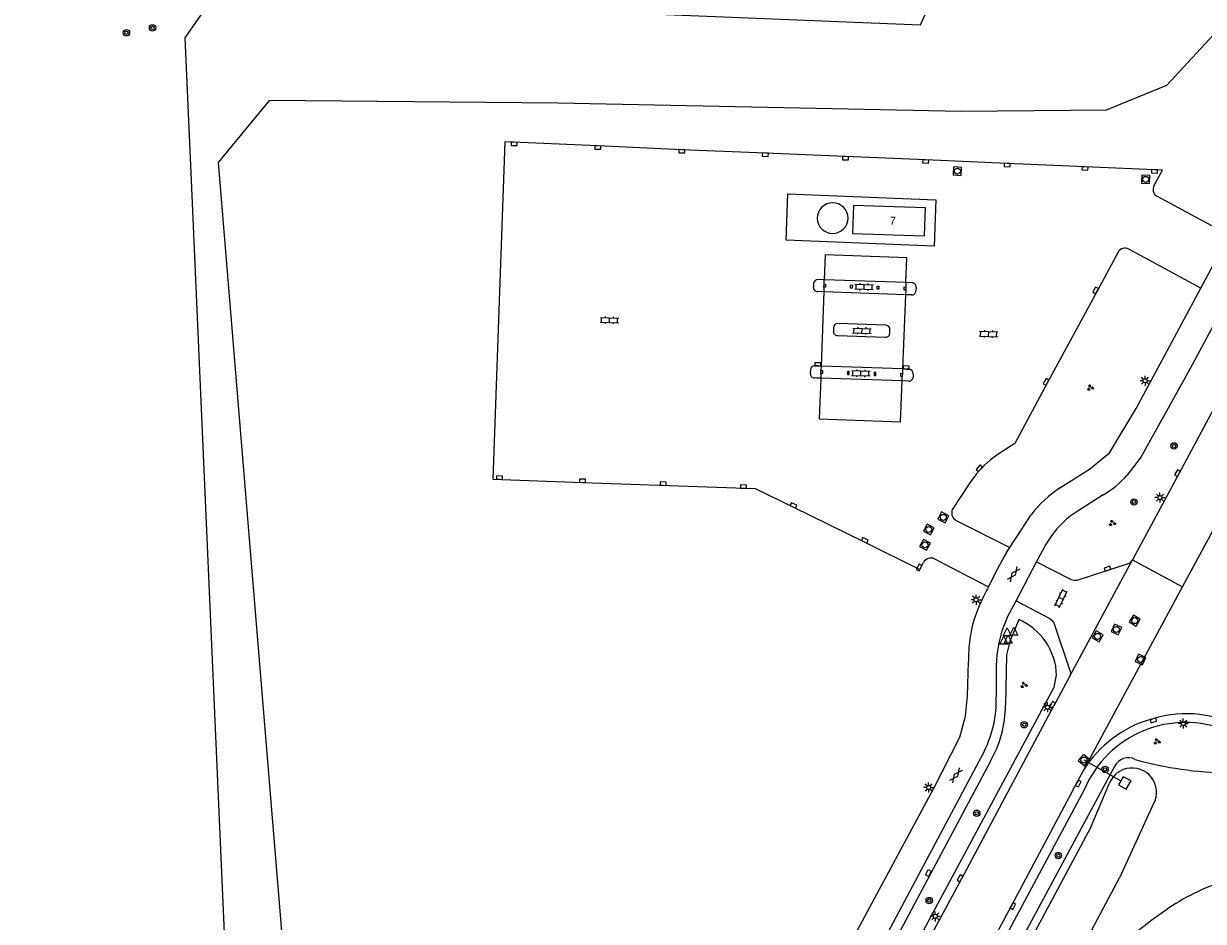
# Model space of a CAD drawing. Extents: x 136000 to 138005, y 398500 to 400500.
# Drawn here: x 136422.8 to 136570.3, y 399275.8 to 399387.9 of the extents above; entities that cross this region are included whole.
import ezdxf

# ---------------------------------------------------------------- set-up
doc = ezdxf.new("R2010")
doc.units = 0
for name, color, linetype in [('gg-afsc-hekwerk', 7, 'Continuous'), ('gg-anno-huisnummerreeks BGT', 7, 'Continuous'), ('gg-bbg-bijgebouw', 7, 'Continuous'), ('gg-bbg-luifel en loopbrug', 7, 'Continuous'), ('gg-bbg-opslagtank', 7, 'Continuous'), ('gg-bbg-pilaar overkapping', 7, 'Continuous'), ('gg-knt-verharding', 7, 'Continuous'), ('gg-kntw-bovenkant insteek waterloop', 7, 'Continuous'), ('gg-kwrk-duiker nz buis', 7, 'Continuous'), ('gg-kwrk-uitstroombak niveau min 01', 7, 'Continuous'), ('gt-grn-groengrens', 7, 'Continuous'), ('gt-grn-weggrens', 7, 'Continuous'), ('gt-symb-boom', 7, 'Continuous'), ('gt-symb-gesloten verharding', 7, 'Continuous'), ('gt-symb-groenvak', 7, 'Continuous'), ('gt-symb-klinker verharding', 7, 'Continuous'), ('gt-symb-kolk', 7, 'Continuous'), ('gt-symb-kolk center center', 7, 'Continuous'), ('gt-symb-lichtmast', 7, 'Continuous'), ('gt-symb-rioolschacht', 7, 'Continuous'), ('gt-symb-waterafsluiter', 7, 'Continuous')]:
    doc.layers.add(name, color=color, linetype=linetype)

# ---------------------------------------------------------------- blocks, each defined once
blk = doc.blocks.new('gt0-BOOM')
at = {"layer": 'gt-symb-boom'}
for radius in [0.4, 0.2]:
    blk.add_circle((0, 0), radius, dxfattribs=at)
blk = doc.blocks.new('gt0-LMAST')
at = {"layer": 'gt-symb-lichtmast'}
for p, q in [((-0.18, 0.17), (-0.45, 0.44)), ((-0.01, 0.25), (-0.01, 0.62)), ((0.17, 0.17), (0.44, 0.44)), ((-0.26, 0), (-0.63, 0)), ((-0.18, -0.18), (-0.45, -0.45)), ((-0.01, -0.25), (-0.01, -0.63)), ((0.44, -0.45), (0.17, -0.18)), ((0.24, 0), (0.62, 0))]:
    blk.add_line(p, q, dxfattribs=at)
blk.add_circle((-0.01, 0), 0.25, dxfattribs=at)
blk = doc.blocks.new('gt0-RS')
at = {"layer": 'gt-symb-rioolschacht'}
blk.add_lwpolyline([(-0.5, -0.5), (0.5, -0.5), (0.5, 0.5), (-0.5, 0.5)], close=True, dxfattribs=at)
blk.add_circle((0, 0), 0.375, dxfattribs=at)
blk = doc.blocks.new('gt0-KOLK')
at = {"layer": 'gt-symb-kolk'}
blk.add_lwpolyline([(0, 0), (0.37, 0), (0.37, 0.4), (-0.38, 0.4), (-0.38, 0), (0, 0)], dxfattribs=at)
blk = doc.blocks.new('gt0-GRVAK')
at = {"layer": 'gt-symb-groenvak'}
for p, q in [((-0.11, 0.19), (-0.23, 0.24)), ((-0.18, 0.15), (0.09, 0.15)), ((-0.09, 0.21), (-0.16, 0.32)), ((-0.05, 0.21), (-0.05, 0.39)), ((0, 0.21), (0.06, 0.32)), ((0.01, 0.19), (0.13, 0.24)), ((0.26, -0.05), (0.2, 0.06)), ((0.3, -0.05), (0.3, 0.13)), ((0.35, -0.05), (0.41, 0.06)), ((-0.24, -0.23), (-0.36, -0.18)), ((-0.32, -0.26), (-0.05, -0.26)), ((-0.23, -0.21), (-0.29, -0.1)), ((-0.18, -0.2), (-0.18, -0.02)), ((-0.14, -0.21), (-0.07, -0.1)), ((-0.12, -0.23), (0, -0.18)), ((0.24, -0.07), (0.12, -0.02)), ((0.17, -0.11), (0.44, -0.11)), ((0.37, -0.07), (0.49, -0.02))]:
    blk.add_line(p, q, dxfattribs=at)
blk = doc.blocks.new('gt0-KL1')
at = {"layer": 'gt-symb-klinker verharding'}
for p, q in [((-1.15, 0.3), (1.15, 0.3)), ((-1, -0.3), (-1, 0.3)), ((-0.5, 0.3), (-0.5, 0.45)), ((0, -0.3), (0, 0.3)), ((0.5, 0.3), (0.5, 0.45)), ((1, -0.3), (1, 0.3)), ((-1.15, -0.3), (1.15, -0.3)), ((-0.5, -0.45), (-0.5, -0.3)), ((0.5, -0.45), (0.5, -0.3))]:
    blk.add_line(p, q, dxfattribs=at)
blk = doc.blocks.new('gt0-GESVH1')
at = {"layer": 'gt-symb-gesloten verharding'}
for p, q in [((-0.99, -0.26), (0.01, 0.24)), ((0.01, -0.26), (-0.99, 0.24)), ((0.01, 0.24), (1.01, -0.26)), ((1.01, 0.24), (0.01, -0.26))]:
    blk.add_line(p, q, dxfattribs=at)
blk = doc.blocks.new('gt0-WAFSL')
at = {"layer": 'gt-symb-waterafsluiter'}
for p, q in [((-0.5, -0.33), (0, 0.67)), ((0, 0.67), (0.5, -0.33)), ((0.5, -0.33), (-0.5, -0.33))]:
    blk.add_line(p, q, dxfattribs=at)
blk = doc.blocks.new('gt0-KOLKCC')
at = {"layer": 'gt-symb-kolk center center'}
blk.add_lwpolyline([(-0.38, 0.2), (0.37, 0.2), (0.37, -0.2), (-0.38, -0.2)], close=True, dxfattribs=at)

msp = doc.modelspace()

# ---------------------------------------------------------------- linework, layer by layer
at = {"layer": 'gg-afsc-hekwerk'}
msp.add_lwpolyline([(136518.13, 399360.83), (136518.34, 399366.63), (136536.82, 399365.89), (136536.61, 399360.09), (136518.13, 399360.83)], dxfattribs=at)
for centre, radius, start, end in [((136581.15, 399254.76), 27.3, 108.681, 126.0358), ((136602.37, 399224.26), 64.45, 125.3384, 137.5854)]:
    msp.add_arc(centre, radius, start, end, dxfattribs=at)
at = {"layer": 'gg-bbg-bijgebouw'}
msp.add_lwpolyline([(136535.4, 399361.38), (136535.53, 399364.87), (136526.54, 399365.19), (136526.42, 399361.7), (136535.4, 399361.38)], dxfattribs=at)
at = {"layer": 'gg-bbg-luifel en loopbrug'}
for p, q in [((136522.86, 399355.37), (136522.87, 399355.91)), ((136522.84, 399354.97), (136522.82, 399354.41)), ((136522.84, 399354.97), (136522.86, 399355.37)), ((136533.06, 399354.59), (136533.03, 399354.03)), ((136533.07, 399354.99), (136533.06, 399354.59)), ((136533.09, 399355.54), (136533.07, 399354.99)), ((136522.82, 399354.41), (136522.49, 399345.12)), ((136533.03, 399354.03), (136532.67, 399344.76)), ((136522.46, 399344.18), (136522.44, 399343.61)), ((136522.46, 399344.18), (136522.47, 399344.58)), ((136522.49, 399345.12), (136522.47, 399344.58)), ((136532.65, 399344.21), (136532.63, 399343.81)), ((136532.67, 399344.76), (136532.65, 399344.21)), ((136532.61, 399343.26), (136532.63, 399343.81))]:
    msp.add_line(p, q, dxfattribs=at)
for points in [[(136533.09, 399355.54), (136533.22, 399358.66), (136522.99, 399359.03), (136522.87, 399355.91)], [(136522.44, 399343.61), (136522.25, 399338.51), (136532.41, 399338.15), (136532.61, 399343.26)]]:
    msp.add_lwpolyline(points, dxfattribs=at)
at = {"layer": 'gg-bbg-opslagtank'}
for start, end in [(0, 180), (180, 0)]:
    msp.add_arc((136523.93, 399363.6), 1.92, start, end, dxfattribs=at)
at = {"layer": 'gg-bbg-pilaar overkapping'}
for points in [[(136522.86, 399355.37), (136523.05, 399355.37), (136523.04, 399354.97), (136522.84, 399354.97)], [(136526.18, 399355.25), (136526.39, 399355.24), (136526.37, 399354.84), (136526.17, 399354.85), (136526.18, 399355.25)], [(136529.51, 399355.12), (136529.71, 399355.12), (136529.7, 399354.72), (136529.5, 399354.72), (136529.51, 399355.12)], [(136533.06, 399354.59), (136532.86, 399354.6), (136532.87, 399355), (136533.07, 399354.99)], [(136522.47, 399344.58), (136522.67, 399344.58), (136522.66, 399344.18), (136522.46, 399344.18)], [(136525.8, 399344.46), (136525.78, 399344.06), (136525.98, 399344.05), (136526, 399344.45), (136525.8, 399344.46)], [(136529.12, 399344.34), (136529.11, 399343.94), (136529.31, 399343.93), (136529.33, 399344.33), (136529.12, 399344.34)], [(136532.63, 399343.81), (136532.43, 399343.82), (136532.45, 399344.22), (136532.65, 399344.21)]]:
    msp.add_lwpolyline(points, dxfattribs=at)
at = {"layer": 'gg-knt-verharding'}
for p, q in [((136573.47, 399361.49), (136564.42, 399366.33)), ((136569.92, 399354.87), (136573.47, 399361.49)), ((136569.92, 399354.87), (136560.95, 399359.71)), ((136522.87, 399355.91), (136522.12, 399355.94)), ((136533.09, 399355.54), (136522.87, 399355.91)), ((136521.55, 399355.45), (136521.52, 399355)), ((136522.82, 399354.41), (136522.04, 399354.43)), ((136533.87, 399355.51), (136533.09, 399355.54)), ((136534.35, 399354.95), (136534.33, 399354.51)), ((136533.03, 399354.03), (136522.82, 399354.41)), ((136533.79, 399354.01), (136533.03, 399354.03)), ((136530.59, 399350.21), (136524.57, 399350.45)), ((136524.03, 399349.92), (136524.02, 399349.47)), ((136524.53, 399348.94), (136530.54, 399348.72)), ((136531.06, 399349.24), (136531.08, 399349.67)), ((136521.16, 399344.65), (136521.14, 399344.19)), ((136532.67, 399344.76), (136522.49, 399345.12)), ((136533.51, 399344.73), (136532.67, 399344.76)), ((136533.99, 399344.17), (136533.97, 399343.71)), ((136532.61, 399343.26), (136522.44, 399343.61)), ((136533.41, 399343.22), (136532.61, 399343.26)), ((136571.86, 399340.36), (136567.18, 399331.66)), ((136567.18, 399331.66), (136561.4, 399320.91)), ((136540.98, 399330.4), (136538.91, 399327.24)), ((136557.75, 399329.05), (136554.6, 399327.03)), ((136546.05, 399322.44), (136548.74, 399326.55)), ((136539.29, 399325.89), (136546.05, 399322.44)), ((136545.67, 399321.84), (136546.05, 399322.44)), ((136549.4, 399320.65), (136550.38, 399322.52)), ((136543.38, 399317.55), (136536.62, 399321.05)), ((136546.84, 399315.79), (136549.4, 399320.65)), ((136553.6, 399306.45), (136561.4, 399320.91)), ((136545.74, 399313.7), (136546.84, 399315.79)), ((136544.38, 399308), (136544.37, 399303.8)), ((136553.6, 399306.45), (136551.58, 399302.7)), ((136563.63, 399300.98), (136563.94, 399301.06)), ((136553.91, 399292.07), (136555.33, 399294.7))]:
    msp.add_line(p, q, dxfattribs=at)
for points in [[(136564.11, 399367.71), (136565.16, 399369.59), (136555.46, 399370), (136545.75, 399370.43), (136535.55, 399370.87), (136525.55, 399371.28), (136515.53, 399371.72), (136505.09, 399372.15), (136494.59, 399372.61), (136482.98, 399373.12), (136481.48, 399331.01), (136492.66, 399330.59), (136514.24, 399329.82), (136518.94, 399327.53), (136527.86, 399323.16), (136534.83, 399319.73), (136535.27, 399320.58)], [(136559.59, 399359.34), (136556.97, 399354.48), (136550.78, 399343.05), (136546.69, 399335.44), (136545.32, 399334.56), (136544.46, 399333.99), (136543.66, 399333.4)], [(136552.31, 399329.9), (136556.03, 399332.24), (136558.51, 399334.3), (136561.86, 399339.82), (136569.92, 399354.87)], [(136560.71, 399331.47), (136562.39, 399333.62), (136568.6, 399344.79), (136573.09, 399353.16)], [(136522.49, 399345.12), (136522.07, 399345.13), (136521.73, 399345.16)], [(136522.44, 399343.61), (136521.97, 399343.63), (136521.63, 399343.65)], [(136551.2, 399323.77), (136550.45, 399322.65), (136550.38, 399322.52)], [(136549.4, 399320.65), (136553.73, 399318.47), (136554.1, 399318.36), (136554.49, 399318.39), (136560.79, 399320.43), (136561.15, 399320.6), (136561.4, 399320.91)], [(136546.84, 399315.79), (136551.07, 399313.61), (136551.36, 399313.36), (136551.57, 399313.03), (136553.66, 399306.85), (136553.6, 399306.45)], [(136545.74, 399313.7), (136545.7, 399313.61), (136545.07, 399312.06)], [(136455.2, 399156.74), (136461.12, 399164.66), (136468.12, 399172.19), (136474.2, 399179.38), (136479.87, 399187.43), (136484.97, 399196.4), (136489.66, 399205.2), (136494.71, 399214.42), (136510.53, 399243.89), (136523.25, 399267.62), (136536.55, 399292.3), (136539.81, 399298.77), (136540.52, 399301.39), (136540.76, 399303.93), (136540.92, 399308.18)], [(136464.89, 399157.75), (136465.24, 399158.05), (136468.93, 399162.58), (136471.68, 399165.49), (136474.07, 399167.81), (136476.76, 399170.64), (136479.02, 399173.1), (136481.55, 399176.03), (136484.42, 399179.68), (136487.09, 399183.41), (136487.76, 399184.38), (136489.17, 399186.62), (136491.56, 399190.7), (136497.52, 399201.78), (136532.47, 399266.99), (136540.02, 399281.04), (136551.58, 399302.7)], [(136542.89, 399297.05), (136529.07, 399271.09), (136502.97, 399222.29), (136485.11, 399189.18), (136480.25, 399181.5), (136473.95, 399173.4), (136467.02, 399165.91), (136460.51, 399158.19)], [(136553.91, 399292.07), (136546.26, 399277.76), (136530.09, 399247.48), (136520.71, 399229.94), (136512.2, 399214.11), (136503.82, 399198.44), (136494.16, 399180.47), (136485.73, 399164.69), (136479.23, 399152.61), (136478.18, 399150.88)]]:
    msp.add_lwpolyline(points, dxfattribs=at)
for centre, radius, start, end in [((136564.96, 399367.17), 1, 147.6789, 237.6069), ((136560.45, 399358.87), 0.98, 59.3495, 151.1322), ((136522.12, 399355.36), 0.584, 90.0555, 171.0651), ((136522.05, 399354.97), 0.537, 176.6201, 268.4373), ((136533.83, 399354.5), 0.496, 265.316, 0.5893), ((136533.84, 399355), 0.514, 354.558, 86.5606), ((136524.57, 399349.91), 0.538, 89.6469, 179.392), ((136530.58, 399349.71), 0.5, 354.5329, 88.838), ((136524.53, 399349.45), 0.512, 178.2585, 269.7546), ((136530.55, 399349.23), 0.511, 268.8393, 1.0507), ((136521.64, 399344.15), 0.499, 175.2063, 268.5333), ((136521.71, 399344.6), 0.557, 88.6572, 174.9595), ((136533.47, 399344.2), 0.524, 355.6333, 85.1313), ((136533.46, 399343.74), 0.519, 265.1301, 356.5743), ((136553.17, 399322.2), 14.7, 130.3473, 146.0805), ((136552.13, 399338.94), 11.37, 299.5921, 318.9361), ((136561.19, 399316.84), 15.79, 124.2238, 142.0478), ((136539.83, 399326.77), 1.03, 152.5797, 238.2239), ((136559.71, 399318.29), 10.12, 120.2852, 147.2039), ((136536.19, 399320.11), 1.03, 65.3644, 152.7235), ((136632.68, 399272.79), 99.89, 150.5856, 153.3734), ((136634.56, 399271.89), 101.97, 153.3967, 154.5989), ((136557.05, 399308.76), 16.14, 154.8087, 182.075), ((136560.13, 399307.42), 15.75, 162.8721, 177.8875), ((136530.23, 399303.37), 14.15, 333.4878, 1.7799), ((136568.14, 399287.68), 14.02, 58.9198, 107.4211), ((136567.68, 399286.98), 14.57, 106.1359, 147.9979)]:
    msp.add_arc(centre, radius, start, end, dxfattribs=at)
at = {"layer": 'gg-kntw-bovenkant insteek waterloop'}
for p, q in [((136556.18, 399287.51), (136558.48, 399292.92)), ((136563.84, 399290.09), (136559.8, 399281.27))]:
    msp.add_line(p, q, dxfattribs=at)
for points in [[(136556.18, 399287.51), (136544.09, 399264.87), (136529.37, 399237.9), (136517.06, 399214.48), (136502.64, 399187.75), (136491.41, 399166.86), (136480.48, 399147.53), (136469.43, 399127.06), (136465.18, 399119.73)], [(136499.96, 399169.79), (136500.6, 399171), (136509.55, 399186.99), (136515.36, 399198.17), (136521.35, 399209.86), (136531.04, 399227.8), (136539.79, 399243.86), (136549.69, 399262.26), (136559.8, 399281.27)]]:
    msp.add_lwpolyline(points, dxfattribs=at)
msp.add_arc((136561.35, 399291.86), 3.06, 324.6072, 159.7781, dxfattribs=at)
at = {"layer": 'gg-kwrk-duiker nz buis'}
msp.add_line((136559.97, 399293.28), (136555.36, 399295.9), dxfattribs=at)
at = {"layer": 'gg-kwrk-uitstroombak niveau min 01'}
msp.add_lwpolyline([(136560.6, 399292.27), (136561.23, 399293.3), (136560.25, 399293.8), (136559.64, 399292.83), (136560.6, 399292.27)], dxfattribs=at)
at = {"layer": 'gt-grn-groengrens'}
for points in [[(136422.84, 399175.76), (136452.22, 399176.88), (136449.24, 399244.93), (136446.79, 399300.82), (136443.78, 399369.27), (136443.04, 399386.12), (136446.66, 399391.38), (136534.92, 399387.76), (136559.93, 399443.79), (136569.9, 399471.57), (136579.55, 399498.43)], [(136458.37, 399235.09), (136447.21, 399370.56), (136453.61, 399378.32), (136489.61, 399378), (136539.98, 399376.96), (136558.13, 399377.13), (136565.69, 399380.21), (136572.55, 399387.63), (136575.49, 399401.35), (136577.03, 399408.57), (136586.27, 399417.61), (136590.42, 399422.82), (136590.26, 399427.86), (136584.93, 399434.09), (136579.07, 399482.89), (136585.8, 399494.74)], [(136547.18, 399313.46), (136546.08, 399310.7), (136545.67, 399309.04), (136545.53, 399302.77)], [(136489.53, 399189.49), (136551.62, 399305.02), (136551.91, 399306.51)], [(136543.61, 399295.7), (136528.67, 399267.61), (136489, 399193.66)], [(136559.16, 399295.12), (136501.39, 399187.74), (136459.66, 399110.79)], [(136555.36, 399292.18), (136497.54, 399184.29), (136458.46, 399111.48), (136454.89, 399103.65)]]:
    msp.add_lwpolyline(points, dxfattribs=at)
for centre, radius, start, end in [((136544.06, 399306.25), 7.86, 1.8673, 66.6046), ((136531.19, 399302.87), 14.34, 330.0134, 359.6026), ((136568.01, 399286.88), 13.72, 67.4479, 157.3014), ((136560.89, 399294.26), 1.93, 63.6073, 153.4883), ((136573.73, 399338.32), 44, 254.1933, 269.5091)]:
    msp.add_arc(centre, radius, start, end, dxfattribs=at)
at = {"layer": 'gt-grn-weggrens'}
for p, q in [((136567.65, 399317.54), (136572.26, 399326.09)), ((136561.4, 399320.91), (136567.65, 399317.54)), ((136555.33, 399294.7), (136567.65, 399317.54))]:
    msp.add_line(p, q, dxfattribs=at)

# ---------------------------------------------------------------- block references
at = {"layer": 'gt-symb-boom'}
for p in [(136435.69, 399386.75), (136438.95, 399387.36), (136566.59, 399335.15), (136561.58, 399328.14), (136547.87, 399300.32), (136557.97, 399294.74), (136541.94, 399289.26), (136552.13, 399283.98), (136536, 399278.36)]:
    msp.add_blockref('gt0-BOOM', p, dxfattribs=at)
at = {"layer": 'gt-symb-gesloten verharding', "rotation": 53.336407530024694}
for p in [(136546.54, 399319.13), (136539.33, 399294)]:
    msp.add_blockref('gt0-GESVH1', p, dxfattribs=at)
at = {"layer": 'gt-symb-groenvak'}
for p in [(136556.12, 399342.43), (136558.86, 399325.5), (136547.82, 399305.27), (136564.44, 399298.22)]:
    msp.add_blockref('gt0-GRVAK', p, dxfattribs=at)
at = {"layer": 'gt-symb-klinker verharding'}
for p, rotation in [((136527.86, 399355.01), -1.8919654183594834), ((136496.05, 399350.85), -1.8919654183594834), ((136527.59, 399349.53), -1.8919654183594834), ((136543.43, 399349.13), -1.8919654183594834), ((136527.46, 399344.22), -1.8919654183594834), ((136552.47, 399316.09), 63.6913040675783)]:
    msp.add_blockref('gt0-KL1', p, dxfattribs=dict(at, rotation=rotation))
at = {"layer": 'gt-symb-kolk'}
for p, rotation in [((136484.15, 399373.07), 177.4780920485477), ((136494.59, 399372.61), 177.53533664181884), ((136505.09, 399372.15), 177.64984047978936), ((136515.53, 399371.72), 177.53533664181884), ((136525.55, 399371.28), 177.64984047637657), ((136535.55, 399370.87), 177.53533664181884), ((136545.75, 399370.43), 177.4780920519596), ((136555.46, 399370), 177.5925861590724), ((136564.14, 399369.64), 177.36361809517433), ((136556.97, 399354.48), 61.7186389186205), ((136522.07, 399345.13), -2.006538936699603), ((136533.11, 399344.75), -3.1543921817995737), ((136550.78, 399343.05), 61.5633713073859), ((136542.42, 399332.22), 47.06710321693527), ((136482.3, 399330.98), -2.12109639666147), ((136492.66, 399330.59), -2.063819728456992), ((136567.18, 399331.66), 61.76909817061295), ((136502.74, 399330.23), -2.0638197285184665), ((136512.8, 399329.87), -1.9492541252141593), ((136518.94, 399327.53), -26.103824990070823), ((136527.86, 399323.16), -26.180521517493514), ((136534.91, 399319.88), 62.66592414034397), ((136558.35, 399319.62), 18.12618285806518), ((136551.58, 399302.7), 61.89717643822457), ((136563.94, 399301.06), -164.39306952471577), ((136554.45, 399293.07), -117.97472992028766), ((136540.02, 399281.04), 61.76909817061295), ((136546.26, 399277.76), -118.10282356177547)]:
    msp.add_blockref('gt0-KOLK', p, dxfattribs=dict(at, rotation=rotation))
at = {"layer": 'gt-symb-kolk center center', "rotation": 62.56881089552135}
msp.add_blockref('gt0-KOLKCC', (136535.89, 399281.8), dxfattribs=at)
at = {"layer": 'gt-symb-lichtmast'}
for p in [(136562.97, 399343.29), (136564.83, 399328.69), (136541.86, 399315.94), (136550.78, 399302.51), (136567.74, 399300.46), (136535.93, 399292.48), (136536.76, 399276.39)]:
    msp.add_blockref('gt0-LMAST', p, dxfattribs=at)
at = {"layer": 'gt-symb-rioolschacht'}
for p, rotation in [((136539.51, 399369.47), -3.3260736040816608), ((136563.05, 399368.44), -92.40741384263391), ((136537.76, 399326.22), 62.537772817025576), ((136535.94, 399324.71), 61.17916405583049), ((136535.46, 399322.79), 61.25696436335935), ((136561.68, 399313.33), 59.40956459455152), ((136557.03, 399311.35), -29.460713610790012), ((136559.38, 399312.22), 64.6647230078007), ((136562.4, 399308.47), 64.46026718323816), ((136555.33, 399295.91), 51.08960261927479)]:
    msp.add_blockref('gt0-RS', p, dxfattribs=dict(at, rotation=rotation))
at = {"layer": 'gt-symb-waterafsluiter'}
for p in [(136545.75, 399311.77), (136546.58, 399311.82), (136545.3, 399310.7), (136545.88, 399310.84)]:
    msp.add_blockref('gt0-WAFSL', p, dxfattribs=at)

# ---------------------------------------------------------------- texts
at = {"layer": 'gg-anno-huisnummerreeks BGT'}
msp.add_text('7', height=1, rotation=357.8, dxfattribs=at).set_placement((136531.06, 399362.79))

doc.saveas('drawing.dxf')
